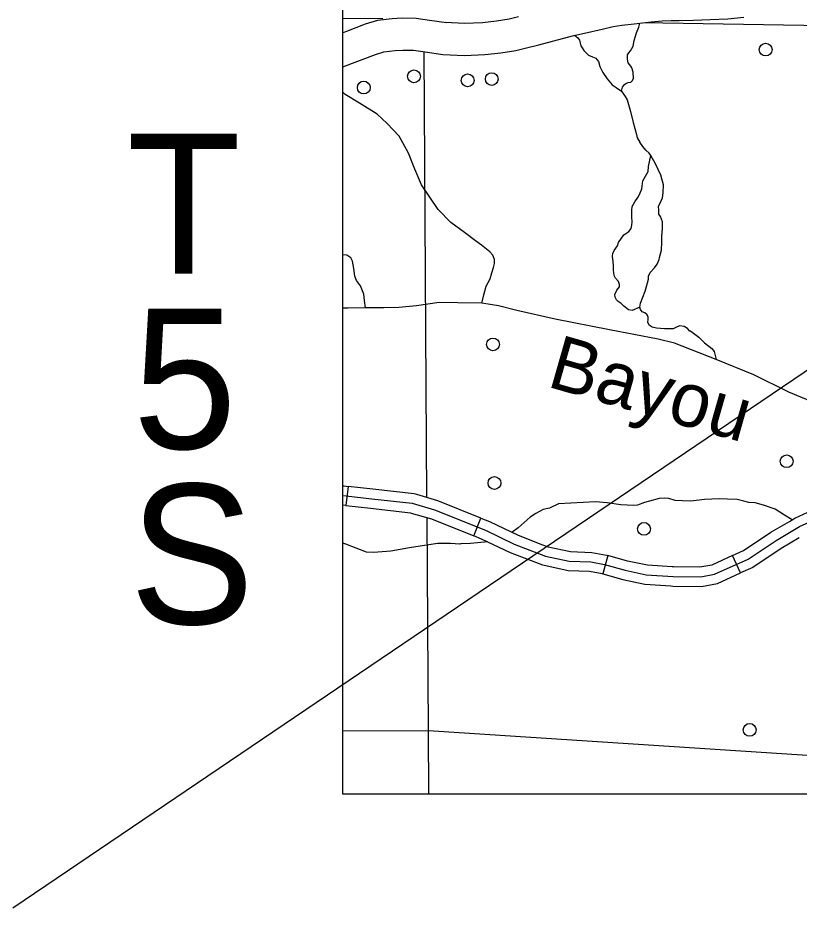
# Model space of a CAD drawing. Extents: x 22866 to 28196, y 1324810 to 1328105.
# Drawn here: x 24753.9 to 24900.7, y 1325734.1 to 1325901.4 of the extents above; entities that cross this region are included whole.
import ezdxf

# ---------------------------------------------------------------- set-up
doc = ezdxf.new("R2010")
doc.units = 0
for name, color, linetype in [('Default', 7, 'Continuous'), ('Level 10', 7, 'Continuous'), ('Level 31', 7, 'Continuous'), ('Level 35', 7, 'Continuous'), ('Level 4', 7, 'Continuous'), ('Level 5', 7, 'Continuous'), ('Level 56', 7, 'Continuous'), ('Page Text', 7, 'Continuous'), ('R_No Plot', 7, 'Continuous')]:
    doc.layers.add(name, color=color, linetype=linetype)

msp = doc.modelspace()

# ---------------------------------------------------------------- linework, layer by layer
at = {"layer": 'Level 10'}
for points in [[(24834.44, 1325900.49), (24831.29, 1325900.92), (24828.79, 1325901.3), (24826.13, 1325901.35), (24824.28, 1325901.21), (24821.51, 1325900.9), (24819.18, 1325900.2), (24815.7, 1325898.86), (24815.02, 1325898.61)], [(24833.76, 1325894.53), (24837.85, 1325894.32), (24841.67, 1325894.48), (24844.67, 1325894.82), (24847.51, 1325895.25), (24849.47, 1325895.79), (24851.81, 1325896.34), (24855.34, 1325897.26), (24858.42, 1325898.11), (24860.37, 1325898.53), (24863.7, 1325899.28), (24865.76, 1325899.77), (24867.39, 1325900.02), (24869.76, 1325900.27), (24872.95, 1325900.62), (24875.02, 1325900.85), (24876.71, 1325900.88), (24878.19, 1325900.92), (24880.85, 1325900.96), (24884.03, 1325901.08), (24887.33, 1325901.2), (24890.33, 1325901.53)], [(24847.99, 1325901.61), (24846.25, 1325901.13), (24843.89, 1325900.77), (24841.21, 1325900.47), (24837.87, 1325900.32), (24834.19, 1325900.51)], [(24815.02, 1325892.21), (24817.82, 1325893.25), (24821.12, 1325894.52), (24822.72, 1325895), (24824.83, 1325895.24), (24826.29, 1325895.34), (24828.28, 1325895.31), (24830.43, 1325894.98), (24833.76, 1325894.53)]]:
    msp.add_lwpolyline(points, dxfattribs=at)
at = {"layer": 'Level 31'}
for p, q in [((24815.99, 1325813.35), (24815.58, 1325809.77)), ((24815.99, 1325813.35), (24815.58, 1325809.77)), ((24839.59, 1325804.06), (24840.92, 1325807.4)), ((24839.59, 1325804.06), (24840.92, 1325807.4)), ((24864.81, 1325800.36), (24863.83, 1325796.9)), ((24864.81, 1325800.36), (24863.83, 1325796.9)), ((24889.72, 1325797.08), (24888.22, 1325800.35)), ((24889.72, 1325797.08), (24888.22, 1325800.35))]:
    msp.add_line(p, q, dxfattribs=at)
for points in [[(24815.02, 1325813.46), (24815.22, 1325813.44), (24815.99, 1325813.35)], [(24828.87, 1325811.81), (24828.4, 1325811.95), (24820.62, 1325812.82), (24815.99, 1325813.35)], [(24840.92, 1325807.4), (24832.81, 1325810.65), (24828.87, 1325811.81)], [(24815.58, 1325809.77), (24815.02, 1325809.84)], [(24815.58, 1325809.77), (24820.21, 1325809.24), (24827.68, 1325808.4), (24827.86, 1325808.35)], [(24827.86, 1325808.35), (24831.63, 1325807.24), (24839.59, 1325804.06)], [(24898.9, 1325806.77), (24899.94, 1325807.39), (24903.99, 1325809.23), (24907.95, 1325809.28)], [(24840.92, 1325807.4), (24842.52, 1325806.76), (24847.91, 1325804.16), (24852.53, 1325802.39)], [(24888.22, 1325800.35), (24890.26, 1325801.28), (24895.44, 1325804.72), (24898.9, 1325806.77)], [(24851.24, 1325799.03), (24846.48, 1325800.86), (24841.07, 1325803.46), (24839.59, 1325804.06)], [(24900.74, 1325803.68), (24897.36, 1325801.67), (24892.01, 1325798.13), (24889.72, 1325797.08)], [(24852.53, 1325802.39), (24853.59, 1325801.98), (24857.74, 1325801.09), (24861.75, 1325800.95), (24864.56, 1325800.43), (24864.81, 1325800.36)], [(24876.87, 1325798.24), (24872.23, 1325798.55), (24868.45, 1325799.33), (24864.81, 1325800.36)], [(24888.22, 1325800.35), (24884.3, 1325798.56), (24882.09, 1325798.15), (24877.12, 1325798.22), (24876.87, 1325798.24)], [(24863.83, 1325796.9), (24863.74, 1325796.92), (24861.36, 1325797.36), (24857.3, 1325797.5), (24852.56, 1325798.52), (24851.24, 1325799.03)], [(24863.83, 1325796.9), (24867.6, 1325795.83), (24871.75, 1325794.97), (24876.63, 1325794.64)], [(24876.63, 1325794.64), (24876.98, 1325794.62), (24882.4, 1325794.55), (24885.39, 1325795.1), (24889.72, 1325797.08)]]:
    msp.add_lwpolyline(points, dxfattribs=at)
at = {"layer": 'Level 35'}
for points in [[(24867.32, 1325887.6), (24867.57, 1325888.38), (24867.89, 1325888.84), (24868.19, 1325889.06), (24868.58, 1325889.23), (24869.1, 1325889.31), (24869.44, 1325889.61), (24869.59, 1325890.05), (24869.61, 1325890.32), (24869.55, 1325890.89), (24869.55, 1325891.18), (24869.3, 1325892.02), (24869.08, 1325892.29), (24868.88, 1325892.61), (24868.6, 1325892.97), (24868.48, 1325893.62), (24868.48, 1325894.03), (24868.48, 1325894.43), (24868.7, 1325894.8), (24869.07, 1325895.22), (24869.57, 1325896.09), (24869.76, 1325897.14), (24870.18, 1325898.61), (24870.6, 1325899.66), (24870.82, 1325900.39)], [(24858.53, 1325898.14), (24859.12, 1325897.65), (24859.46, 1325897.23), (24859.54, 1325896.96), (24859.61, 1325896.64), (24859.69, 1325896.15), (24859.94, 1325895.74), (24860.25, 1325895.27), (24860.72, 1325894.83), (24861.17, 1325894.38), (24861.9, 1325894.08), (24862.52, 1325893.84), (24862.74, 1325893.59), (24863.02, 1325893.17), (24863.31, 1325892.27)], [(24863.31, 1325892.27), (24863.82, 1325891.14), (24864.66, 1325889.91), (24865.62, 1325888.78), (24866.32, 1325888.29), (24867.32, 1325887.6), (24868.04, 1325886.64), (24868.41, 1325885.98)], [(24828.52, 1325872.94), (24827.34, 1325875.94), (24825.55, 1325879.18), (24823.33, 1325881.57), (24821.41, 1325883.29), (24818.15, 1325885.34), (24815.45, 1325887), (24815.02, 1325887.45)], [(24868.41, 1325885.98), (24869.02, 1325883.8), (24869.55, 1325881.74), (24870.16, 1325879.45), (24870.31, 1325878.86), (24870.82, 1325878.02)], [(24872.05, 1325850.91), (24872.41, 1325852.29), (24872.44, 1325852.87), (24872.75, 1325853.55), (24873.54, 1325854.39), (24874.03, 1325855.09), (24874.43, 1325855.96), (24874.5, 1325856.37), (24874.87, 1325857.71), (24874.9, 1325859.23), (24874.92, 1325860.4), (24875.08, 1325861.84), (24875.05, 1325863.07), (24874.69, 1325864.09), (24874.37, 1325864.49), (24874.35, 1325865.3), (24874.32, 1325865.93), (24874.79, 1325866.98), (24875.03, 1325867.55), (24875.18, 1325868.52), (24875.26, 1325870.01), (24874.77, 1325871.85), (24873.77, 1325873.96), (24872.86, 1325875.51), (24872.54, 1325875.95), (24871.92, 1325876.55), (24871.34, 1325877.24), (24870.82, 1325878.02)], [(24866.81, 1325859.21), (24867.77, 1325860.6), (24868.74, 1325861.27), (24869.18, 1325861.81), (24869.28, 1325862.42), (24869.35, 1325863.06), (24869.32, 1325863.93), (24869.28, 1325865.18), (24869.38, 1325865.96), (24869.86, 1325866.8), (24870.39, 1325867.61), (24870.76, 1325868.21), (24871.2, 1325869.26), (24871.34, 1325870.78), (24872.38, 1325872.52), (24872.45, 1325873.46), (24872.86, 1325875.51)], [(24835.28, 1325862.96), (24832.89, 1325865.36), (24829.8, 1325870.01), (24828.52, 1325872.94)], [(24841.11, 1325847.77), (24841.48, 1325849.34), (24841.92, 1325850.99), (24842.66, 1325852.34), (24842.99, 1325853.45), (24843.33, 1325854.5), (24843.5, 1325855.24), (24843.47, 1325855.98), (24843.16, 1325856.79), (24842.62, 1325857.43), (24841.04, 1325858.68), (24839.9, 1325859.49), (24837.88, 1325861.07), (24835.28, 1325862.96)], [(24870.82, 1325847.01), (24869.35, 1325846.41), (24868.68, 1325846.51), (24867.7, 1325847.25), (24867.3, 1325847.69), (24866.72, 1325848.09), (24866.39, 1325848.4), (24866.15, 1325848.94), (24866.08, 1325849.44), (24866.45, 1325850.22), (24866.99, 1325850.86), (24866.96, 1325851.3), (24866.76, 1325851.84), (24866.22, 1325852.51), (24865.95, 1325853.01), (24865.85, 1325853.96), (24865.85, 1325854.83), (24865.81, 1325855.54), (24865.68, 1325856.59), (24865.71, 1325857.13), (24865.95, 1325857.68), (24866.59, 1325858.56), (24866.81, 1325859.21)], [(24819.26, 1325846.89), (24819.04, 1325848.31), (24818.94, 1325849.45), (24818.3, 1325851.04), (24817.56, 1325852.05), (24817.23, 1325852.86), (24817.06, 1325854.31), (24816.82, 1325855.65), (24816.49, 1325856.33), (24815.74, 1325856.83), (24815.02, 1325856.89)], [(24880.37, 1325842.51), (24880.21, 1325842.53), (24879.74, 1325843.03), (24879.11, 1325843.4), (24878.33, 1325843.5), (24877.83, 1325843.34), (24877.07, 1325842.98), (24876.44, 1325842.93), (24875.4, 1325842.98), (24873.91, 1325843.08), (24873.1, 1325843.29), (24872.52, 1325843.66), (24872.31, 1325844.18), (24872.34, 1325844.71), (24872.34, 1325845.15), (24872.18, 1325845.59), (24871.71, 1325845.94), (24871.24, 1325846.14), (24870.93, 1325846.56), (24870.82, 1325847.01), (24870.95, 1325847.79), (24871.79, 1325850.02), (24872.05, 1325850.91)], [(24847.7, 1325846.38), (24844.25, 1325847.3), (24841.11, 1325847.77), (24836.62, 1325847.83), (24833.06, 1325847.93), (24828.83, 1325847.3), (24825.53, 1325846.94), (24822.71, 1325846.89), (24819.26, 1325846.89), (24815.97, 1325846.83), (24815.02, 1325846.87)], [(24877.33, 1325840.27), (24874.21, 1325840.99), (24865.11, 1325842.77), (24854.87, 1325844.76), (24847.7, 1325846.38)], [(24880.37, 1325842.51), (24881.88, 1325841.41), (24882.97, 1325840.34), (24884.33, 1325839.29), (24884.75, 1325838.71), (24885.14, 1325837.22)], [(24914, 1325808.61), (24913.77, 1325811.22), (24913.46, 1325814.83), (24912.57, 1325818.5), (24911.11, 1325821.85), (24909.43, 1325824.63), (24907.71, 1325826.35), (24904.36, 1325828.71), (24898.82, 1325831.06), (24892.23, 1325834.31), (24885.14, 1325837.22), (24877.33, 1325840.27)], [(24855.49, 1325810.08), (24853.84, 1325809.27), (24852.66, 1325809), (24851.28, 1325808.23), (24850.21, 1325807.59), (24847.95, 1325805.56), (24846.77, 1325804.71)], [(24876.22, 1325811.09), (24875.38, 1325811.12), (24874.41, 1325811.06), (24872.62, 1325810.59), (24871.65, 1325810.32), (24870.37, 1325809.81), (24869.53, 1325809.74), (24868.42, 1325809.84), (24867.24, 1325809.91), (24864.68, 1325810.25), (24862.46, 1325810.45), (24860.17, 1325810.35), (24855.49, 1325810.08)], [(24899.4, 1325807.07), (24898, 1325807.96), (24896.22, 1325809.07), (24894.06, 1325809.81), (24892.44, 1325810.25), (24891.3, 1325810.35), (24890.32, 1325810.55), (24889.08, 1325810.86), (24887.29, 1325810.96), (24885.68, 1325811.02), (24882.92, 1325810.89), (24880.39, 1325810.59), (24878.84, 1325810.65), (24877.43, 1325810.72), (24876.22, 1325811.09)], [(24837.14, 1325802.56), (24836.95, 1325802.5), (24835.2, 1325802.6), (24832.75, 1325802.63), (24827.49, 1325801.82), (24824.03, 1325801.15), (24820.73, 1325800.91), (24819.41, 1325801.01), (24815.57, 1325802.5), (24815.02, 1325802.71)], [(24842.22, 1325802.91), (24838.99, 1325802.63), (24837.14, 1325802.56)]]:
    msp.add_lwpolyline(points, dxfattribs=at)
at = {"layer": 'Level 4'}
for points in [[(24822.52, 1325901.2), (24815.02, 1325901.25)], [(24973.96, 1325899.16), (24960.53, 1325899.02), (24958.27, 1325898.99), (24871.35, 1325900.45)]]:
    msp.add_lwpolyline(points, dxfattribs=at)
at = {"layer": 'Level 5'}
for points in [[(24830.79, 1325811.24), (24830.25, 1325895.01)], [(24831.07, 1325767.51), (24830.82, 1325807.48)], [(24815.02, 1325767.42), (24831.07, 1325767.51)], [(24831.17, 1325755.52), (24831.07, 1325767.51)], [(24831.07, 1325767.51), (24935.95, 1325760.64)]]:
    msp.add_lwpolyline(points, dxfattribs=at)
at = {"layer": 'Level 56'}
for points in [[(24815.02, 1325811.65), (24815.03, 1325811.65), (24820.41, 1325811.03), (24828.04, 1325810.18)], [(24828.04, 1325810.18), (24832.22, 1325808.94), (24841.79, 1325805.11), (24847.2, 1325802.51), (24853.08, 1325800.25), (24857.52, 1325799.29), (24861.56, 1325799.16), (24864.15, 1325798.68), (24868.02, 1325797.58), (24871.99, 1325796.76), (24877.05, 1325796.42), (24882.25, 1325796.35), (24884.85, 1325796.83), (24891.14, 1325799.7), (24896.4, 1325803.19), (24900.78, 1325805.8), (24904.4, 1325807.44), (24907.62, 1325807.51), (24912.54, 1325806.96), (24919.65, 1325806.21)]]:
    msp.add_lwpolyline(points, dxfattribs=at)
for centre in [(24894.43, 1325895.43), (24828.36, 1325890.41), (24838.44, 1325889.65), (24842.97, 1325889.89), (24818.93, 1325888.3), (24843.2, 1325840.03), (24898.39, 1325818.07), (24843.48, 1325813.98), (24871.58, 1325805.37), (24891.43, 1325767.6)]:
    msp.add_circle(centre, 1.2, dxfattribs=at)
at = {"layer": 'Page Text'}
msp.add_lwpolyline([(25237.8, 1326062.38), (24752.99, 1325734.09)], dxfattribs=at)
at = {"layer": 'R_No Plot'}
msp.add_lwpolyline([(24815.02, 1326581.62), (26086.71, 1326581.62), (26086.71, 1325755.52), (24815.02, 1325755.52)], close=True, dxfattribs=at)
msp.add_lwpolyline([(24815.02, 1326581.62), (26086.71, 1326581.62), (26086.71, 1325755.52), (24815.02, 1325755.52)], close=True, dxfattribs=at)

# ---------------------------------------------------------------- texts
at = {"layer": 'Default'}
for s, p in [('T', (24774.37, 1325853.35)), ('5', (24775.51, 1325820.42)), ('S', (24774.89, 1325787.49))]:
    msp.add_text(s, height=26.3, dxfattribs=at).set_placement(p)
at = {"layer": 'Level 35'}
msp.add_text('Bayou', height=10.139, rotation=344.0398, dxfattribs=at).set_placement((24853.09, 1325832.18))

doc.saveas('drawing.dxf')
